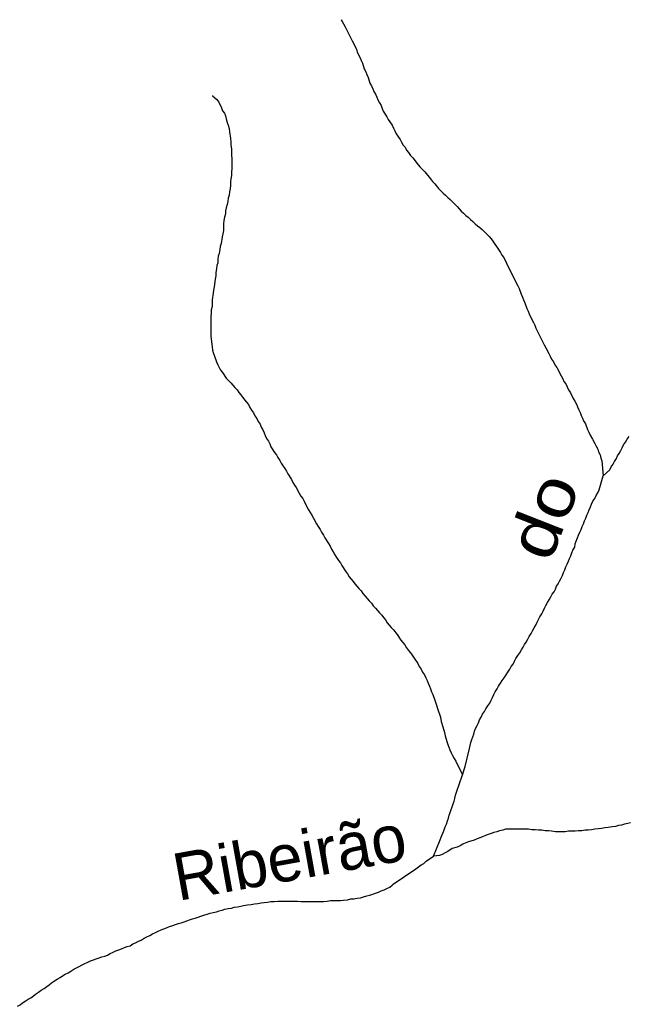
# Model space of a CAD drawing. Extents: x 652.3 to 678, y 7316.9 to 7344.9.
# Drawn here: x 660.111 to 661.143, y 7340.992 to 7342.665 of the extents above; entities that cross this region are included whole.
import ezdxf
from ezdxf.enums import TextEntityAlignment as Align

# ---------------------------------------------------------------- set-up
doc = ezdxf.new("R2010")
doc.units = 0
doc.header["$LTSCALE"] = 0.032
doc.layers.add('61', color=7, linetype='Continuous')
doc.layers.add('7', color=7, linetype='Continuous', lineweight=25)

msp = doc.modelspace()

# ---------------------------------------------------------------- linework, layer by layer
at = {"layer": '7'}
for points in [[(660.6562, 7342.6646), (660.6564, 7342.6642), (660.658, 7342.6615), (660.6604, 7342.6575), (660.6628, 7342.6527), (660.6652, 7342.648), (660.6723, 7342.6336), (660.6747, 7342.6289), (660.6819, 7342.6146), (660.6835, 7342.6098), (660.6883, 7342.6002), (660.6898, 7342.5955), (660.6922, 7342.5907), (660.6954, 7342.5811), (660.6978, 7342.5764), (660.6994, 7342.5716), (660.7018, 7342.5668), (660.705, 7342.5573), (660.7074, 7342.5525), (660.7097, 7342.5477), (660.7113, 7342.5429), (660.7145, 7342.5382), (660.7169, 7342.5334), (660.7185, 7342.5286), (660.7209, 7342.5238), (660.7241, 7342.5191), (660.7257, 7342.5143), (660.7272, 7342.5095), (660.7336, 7342.5), (660.736, 7342.4952)], [(660.4381, 7342.536), (660.4384, 7342.5358), (660.4456, 7342.5294), (660.4488, 7342.5246), (660.4535, 7342.5151), (660.4551, 7342.5103), (660.4583, 7342.5063), (660.4599, 7342.5016), (660.4615, 7342.4968), (660.4631, 7342.4904), (660.4647, 7342.4857), (660.4663, 7342.4801), (660.4671, 7342.4745), (660.4686, 7342.4634), (660.4694, 7342.4578), (660.4694, 7342.4522), (660.4702, 7342.4459), (660.4702, 7342.4347), (660.471, 7342.4292), (660.471, 7342.4124), (660.4702, 7342.4061), (660.4702, 7342.4005), (660.4694, 7342.3949), (660.4686, 7342.3894), (660.4686, 7342.3838), (660.4678, 7342.3782), (660.4671, 7342.3727), (660.4663, 7342.3671), (660.4647, 7342.3623), (660.4639, 7342.3567), (660.4631, 7342.3512), (660.4615, 7342.3456), (660.4599, 7342.3408), (660.4599, 7342.3353), (660.4583, 7342.3297), (660.4575, 7342.3241), (660.4567, 7342.3186), (660.4567, 7342.3074), (660.4559, 7342.3018), (660.4543, 7342.2963), (660.4527, 7342.2851), (660.4511, 7342.2804), (660.4503, 7342.2748), (660.4495, 7342.2684), (660.448, 7342.2637), (660.4472, 7342.2581), (660.4472, 7342.2525), (660.4456, 7342.2477), (660.4448, 7342.2422), (660.444, 7342.2358), (660.444, 7342.2302), (660.4424, 7342.2247), (660.4408, 7342.2119), (660.44, 7342.2064), (660.4392, 7342.2008), (660.4376, 7342.1897), (660.4376, 7342.1785), (660.436, 7342.1729), (660.436, 7342.1674), (660.4352, 7342.1618), (660.4352, 7342.1284), (660.436, 7342.1228), (660.4376, 7342.1101), (660.4384, 7342.1045), (660.44, 7342.0989), (660.4416, 7342.0942), (660.4448, 7342.0846), (660.4472, 7342.0798), (660.4495, 7342.0751), (660.4519, 7342.0703), (660.4551, 7342.0663), (660.4615, 7342.0568), (660.4694, 7342.0488), (660.4758, 7342.0409), (660.4798, 7342.0369), (660.483, 7342.0329), (660.4862, 7342.0289), (660.4893, 7342.0242), (660.4925, 7342.0202), (660.4989, 7342.0122), (660.5013, 7342.0074), (660.5045, 7342.0027), (660.5076, 7341.9979), (660.51, 7341.9931), (660.5132, 7341.9883), (660.5156, 7341.9836), (660.5188, 7341.9788), (660.5204, 7341.974), (660.5235, 7341.9692), (660.5259, 7341.9645)], [(660.736, 7342.4952), (660.7424, 7342.4857), (660.7447, 7342.4809), (660.7471, 7342.4761), (660.7495, 7342.4713), (660.7559, 7342.4618), (660.7583, 7342.457), (660.7615, 7342.4522), (660.7646, 7342.4483), (660.767, 7342.4435), (660.7702, 7342.4395), (660.7734, 7342.4347), (660.7774, 7342.4307), (660.7869, 7342.4188), (660.7901, 7342.4148), (660.7981, 7342.4069), (660.8076, 7342.3949), (660.8108, 7342.3902), (660.8148, 7342.3862), (660.8211, 7342.3782), (660.8251, 7342.3743), (660.8291, 7342.3703), (660.8331, 7342.3671), (660.837, 7342.3631), (660.841, 7342.3599), (660.853, 7342.348), (660.8593, 7342.34), (660.8633, 7342.3369), (660.8673, 7342.3329), (660.8713, 7342.3297), (660.8752, 7342.3257), (660.8792, 7342.3225), (660.8832, 7342.3186), (660.8872, 7342.3154), (660.8912, 7342.3122), (660.8951, 7342.309), (660.9071, 7342.2971), (660.9103, 7342.2931), (660.9134, 7342.2891), (660.923, 7342.2748), (660.9262, 7342.27), (660.9286, 7342.2652), (660.9317, 7342.2613), (660.9365, 7342.2517), (660.9389, 7342.2469), (660.9461, 7342.2326), (660.9484, 7342.2278), (660.9556, 7342.2135), (660.958, 7342.2088), (660.9612, 7342.1992), (660.9636, 7342.1944), (660.9652, 7342.1897), (660.9675, 7342.1849), (660.9707, 7342.1753), (660.9731, 7342.1706), (660.9747, 7342.1658), (660.9795, 7342.1562), (660.9819, 7342.1515), (660.9843, 7342.1467), (660.9858, 7342.1419), (660.9882, 7342.1371), (660.9906, 7342.1324), (660.9978, 7342.118), (661.0002, 7342.1133), (661.0033, 7342.1085), (661.0081, 7342.0989), (661.0105, 7342.0942), (661.0129, 7342.0894), (661.0161, 7342.0846), (661.0185, 7342.0798), (661.0216, 7342.0751), (661.0288, 7342.0608), (661.032, 7342.056), (661.0336, 7342.0512), (661.0368, 7342.0472), (661.0392, 7342.0425), (661.0415, 7342.0369), (661.0447, 7342.0321), (661.0495, 7342.0226), (661.0519, 7342.0178), (661.0551, 7342.013), (661.0567, 7342.0082), (661.059, 7342.0035), (661.0614, 7341.9987), (661.063, 7341.9939), (661.0654, 7341.9891), (661.067, 7341.9844), (661.0702, 7341.9796), (661.0734, 7341.97), (661.0758, 7341.9653), (661.0781, 7341.9605), (661.0821, 7341.9533), (661.0861, 7341.9462), (661.0885, 7341.9414), (661.0909, 7341.9366), (661.0925, 7341.9319), (661.0949, 7341.9271), (661.0964, 7341.9215), (661.098, 7341.9167), (661.1004, 7341.8913)], [(660.5259, 7341.9645), (660.5275, 7341.9597), (660.5299, 7341.9549), (660.5331, 7341.9502), (660.5355, 7341.9454), (660.5371, 7341.9406), (660.5434, 7341.9311), (660.5466, 7341.9271), (660.549, 7341.9223), (660.5522, 7341.9175), (660.5546, 7341.9128), (660.5578, 7341.908), (660.5609, 7341.904), (660.5633, 7341.8992), (660.5657, 7341.8945), (660.5721, 7341.8849), (660.5745, 7341.8801), (660.5769, 7341.8754), (660.58, 7341.8714), (660.5848, 7341.8618), (660.588, 7341.8571), (660.5912, 7341.8531), (660.5936, 7341.8483), (660.596, 7341.8435), (660.6007, 7341.834), (660.6039, 7341.8292), (660.6063, 7341.8244), (660.6095, 7341.8197), (660.6143, 7341.8101), (660.6174, 7341.8053), (660.6206, 7341.8006), (660.623, 7341.7958), (660.6262, 7341.791), (660.6286, 7341.7862), (660.6349, 7341.7767), (660.6373, 7341.7719), (660.6397, 7341.7671), (660.6429, 7341.7624), (660.6453, 7341.7576), (660.6485, 7341.7528), (660.6517, 7341.748), (660.6548, 7341.7441), (660.6572, 7341.7393), (660.6636, 7341.7297), (660.6668, 7341.725), (660.67, 7341.7202), (660.6763, 7341.7122), (660.6795, 7341.7083), (660.6859, 7341.7003), (660.6898, 7341.6963), (660.693, 7341.6916), (660.697, 7341.6876), (660.7034, 7341.6796), (660.7074, 7341.6756), (660.7105, 7341.6709), (660.7145, 7341.6669), (660.7209, 7341.6589), (660.7249, 7341.655), (660.728, 7341.651), (660.7312, 7341.647), (660.7344, 7341.6422), (660.7376, 7341.6382), (660.7408, 7341.6343), (660.7447, 7341.6303), (660.7511, 7341.6223), (660.7575, 7341.6128), (660.7638, 7341.6048), (660.767, 7341.6), (660.7702, 7341.5953), (660.7734, 7341.5913), (660.7766, 7341.5873), (660.7798, 7341.5825), (660.7861, 7341.573), (660.7885, 7341.5682), (660.7917, 7341.5634), (660.7941, 7341.5587), (660.7973, 7341.5539), (660.7997, 7341.5491), (660.802, 7341.5444), (660.8036, 7341.5396), (660.806, 7341.5348), (660.8076, 7341.53), (660.8092, 7341.5253), (660.8116, 7341.5205), (660.8148, 7341.5109), (660.8164, 7341.5062), (660.8211, 7341.4918), (660.8227, 7341.4871), (660.8243, 7341.4823), (660.8259, 7341.4751), (660.8283, 7341.4656), (660.8315, 7341.456), (660.8323, 7341.4505), (660.8355, 7341.4409), (660.837, 7341.4361), (660.8402, 7341.4266), (660.8426, 7341.4218), (660.845, 7341.417), (660.8474, 7341.4123), (660.8506, 7341.4075), (660.8617, 7341.3844)], [(661.1004, 7341.8913), (661.1116, 7341.9016), (661.1139, 7341.9064), (661.1171, 7341.9112), (661.1195, 7341.9159), (661.1227, 7341.9207), (661.1243, 7341.9255), (661.1275, 7341.9295), (661.1299, 7341.9342), (661.1322, 7341.939), (661.1346, 7341.9438), (661.1378, 7341.9486), (661.141, 7341.9533), (661.1442, 7341.9581)], [(661.0933, 7341.8674), (661.1004, 7341.8913), (661.1004, 7341.8913)], [(661.0415, 7341.7465), (661.0431, 7341.7512), (661.0455, 7341.756), (661.0471, 7341.7608), (661.0487, 7341.7656), (661.0519, 7341.7703), (661.0527, 7341.7759), (661.0543, 7341.7807), (661.0567, 7341.7862), (661.0583, 7341.791), (661.0606, 7341.7958), (661.063, 7341.8006), (661.0646, 7341.8053), (661.067, 7341.8101), (661.0686, 7341.8149), (661.071, 7341.8197), (661.0726, 7341.8244), (661.075, 7341.8292), (661.0766, 7341.834), (661.0789, 7341.8388), (661.0805, 7341.8435), (661.0829, 7341.8483), (661.0861, 7341.8531), (661.0885, 7341.8579), (661.0909, 7341.8626), (661.0933, 7341.8674)], [(660.8617, 7341.3844), (660.8665, 7341.3987), (660.8737, 7341.429), (660.876, 7341.4393), (660.8776, 7341.4441), (660.8792, 7341.4489), (660.8808, 7341.4536), (660.8824, 7341.4584), (660.884, 7341.4632), (660.8864, 7341.468), (660.8888, 7341.4727), (660.8904, 7341.4775), (660.8935, 7341.4823), (660.8959, 7341.4871), (660.8991, 7341.4918), (660.9015, 7341.4966), (660.9047, 7341.5014), (660.9079, 7341.5062), (660.9103, 7341.5109), (660.9126, 7341.5157), (660.915, 7341.5205), (660.9174, 7341.5253), (660.9206, 7341.53), (660.923, 7341.5348), (660.9262, 7341.5396), (660.9293, 7341.5444), (660.9325, 7341.5491), (660.9357, 7341.5539), (660.9389, 7341.5587), (660.9421, 7341.5634), (660.9445, 7341.5682), (660.9476, 7341.5722), (660.95, 7341.577), (660.9524, 7341.5817), (660.9556, 7341.5865), (660.9588, 7341.5913), (660.962, 7341.5961), (660.9644, 7341.6008), (660.9667, 7341.6056), (660.9699, 7341.6096), (660.9723, 7341.6144), (660.9747, 7341.6191), (660.9779, 7341.6239), (660.9803, 7341.6287), (660.9835, 7341.6335), (660.9858, 7341.6382), (660.9882, 7341.643), (660.9906, 7341.6478), (660.993, 7341.6526), (660.9962, 7341.6573), (660.9986, 7341.6621), (661.001, 7341.6669), (661.0033, 7341.6717), (661.0057, 7341.6764), (661.0089, 7341.6812), (661.0113, 7341.686), (661.0137, 7341.6908), (661.0169, 7341.6947), (661.0193, 7341.6995), (661.0209, 7341.7043), (661.024, 7341.7083), (661.0264, 7341.713), (661.0288, 7341.7178), (661.0312, 7341.7226), (661.0328, 7341.7274), (661.0352, 7341.7321), (661.0368, 7341.7369), (661.0392, 7341.7417), (661.0415, 7341.7465)], [(660.8515, 7341.3553), (660.8617, 7341.3844), (660.8617, 7341.3844)], [(660.8124, 7341.2468), (660.8227, 7341.2714), (660.8267, 7341.2818), (660.8291, 7341.2865), (660.8307, 7341.2913), (660.8323, 7341.2961), (660.8347, 7341.3009), (660.8363, 7341.3064), (660.8378, 7341.3112), (660.8394, 7341.316), (660.841, 7341.3208), (660.8426, 7341.3255), (660.8442, 7341.3303), (660.8458, 7341.3351), (660.8474, 7341.3399), (660.849, 7341.3446), (660.8498, 7341.3502), (660.8514, 7341.355), (660.8515, 7341.3553)], [(661.1466, 7341.3033), (661.1418, 7341.3017), (661.1362, 7341.3009), (661.1315, 7341.2993), (661.1259, 7341.2985), (661.1211, 7341.2969), (661.1155, 7341.2961), (661.1084, 7341.2953), (661.1028, 7341.2945), (661.0972, 7341.2937), (661.0861, 7341.2921), (661.0805, 7341.2913), (661.075, 7341.2905), (661.0694, 7341.2905), (661.0638, 7341.2897), (661.0583, 7341.2897), (661.0527, 7341.2889), (661.0415, 7341.2889), (661.036, 7341.2881), (661.0193, 7341.2881), (661.0129, 7341.2889), (661.0073, 7341.2897), (661.0018, 7341.2897), (660.9962, 7341.2905), (660.9906, 7341.2905), (660.985, 7341.2913), (660.9795, 7341.2913), (660.9739, 7341.2921), (660.9349, 7341.2921), (660.9301, 7341.2905), (660.9246, 7341.2897), (660.9198, 7341.2881), (660.915, 7341.2865), (660.9103, 7341.285), (660.9055, 7341.2834), (660.9007, 7341.2818), (660.8959, 7341.2794), (660.8864, 7341.2762), (660.8816, 7341.2738), (660.8721, 7341.2706), (660.8673, 7341.269), (660.8625, 7341.2667), (660.8577, 7341.2643), (660.853, 7341.2619), (660.8442, 7341.2595), (660.837, 7341.2547), (660.8323, 7341.2523), (660.8275, 7341.2492), (660.8227, 7341.2476), (660.8124, 7341.2468)], [(660.7444, 7341.1991), (660.7829, 7341.2253), (660.7917, 7341.2316), (660.7965, 7341.234), (660.8004, 7341.238), (660.8124, 7341.2468)], [(660.2506, 7341.0757), (660.2554, 7341.0773), (660.2602, 7341.0789), (660.2649, 7341.0813), (660.2697, 7341.0836), (660.2745, 7341.086), (660.2793, 7341.0876), (660.284, 7341.0892), (660.2888, 7341.0916), (660.2936, 7341.0932), (660.2984, 7341.0948), (660.3031, 7341.098), (660.3079, 7341.0996), (660.3127, 7341.1027), (660.3175, 7341.1043), (660.3222, 7341.1075), (660.327, 7341.1099), (660.3318, 7341.1123), (660.3366, 7341.1147), (660.3413, 7341.1171), (660.3461, 7341.1195), (660.3509, 7341.1218), (660.3557, 7341.1234), (660.3604, 7341.125), (660.3652, 7341.1274), (660.3708, 7341.129), (660.3755, 7341.1306), (660.3803, 7341.1322), (660.3851, 7341.1338), (660.3899, 7341.1354), (660.3946, 7341.137), (660.3994, 7341.1386), (660.4042, 7341.1401), (660.409, 7341.1417), (660.4137, 7341.1433), (660.4185, 7341.1449), (660.4233, 7341.1465), (660.4289, 7341.1481), (660.4344, 7341.1497), (660.4392, 7341.1513), (660.4448, 7341.1521), (660.4495, 7341.1537), (660.4543, 7341.1553), (660.4591, 7341.1569), (660.4647, 7341.1576), (660.4702, 7341.1584), (660.475, 7341.16), (660.4806, 7341.1608), (660.4862, 7341.1616), (660.4909, 7341.1632), (660.4973, 7341.164), (660.5037, 7341.1648), (660.5092, 7341.1656), (660.5148, 7341.1664), (660.5204, 7341.1672), (660.5259, 7341.168), (660.5315, 7341.1688), (660.5371, 7341.1696), (660.5426, 7341.1696), (660.549, 7341.1704), (660.5546, 7341.1704), (660.5601, 7341.1704), (660.5657, 7341.1704), (660.5713, 7341.1704), (660.5769, 7341.1704), (660.5824, 7341.1704), (660.588, 7341.1696), (660.5936, 7341.1696), (660.5991, 7341.1696), (660.6047, 7341.1696), (660.6103, 7341.1696), (660.6158, 7341.1696), (660.6214, 7341.1696), (660.627, 7341.1696), (660.6326, 7341.1704), (660.6381, 7341.1712), (660.6437, 7341.1712), (660.6493, 7341.1712), (660.6548, 7341.1712), (660.6604, 7341.172), (660.6668, 7341.1728), (660.6723, 7341.1744), (660.6779, 7341.1744), (660.6835, 7341.1752), (660.6891, 7341.1759), (660.6938, 7341.1775), (660.6994, 7341.1791), (660.705, 7341.1807), (660.7097, 7341.1823), (660.7145, 7341.1839), (660.7193, 7341.1855), (660.7241, 7341.1879), (660.7288, 7341.1895), (660.7336, 7341.1919), (660.7384, 7341.1942), (660.7424, 7341.1974), (660.7444, 7341.1991)], [(660.1074, 7340.9921), (660.1122, 7340.9945), (660.1162, 7340.9977), (660.1209, 7341.0009), (660.1257, 7341.0041), (660.1305, 7341.0065), (660.1345, 7341.0096), (660.1384, 7341.0128), (660.1432, 7341.016), (660.148, 7341.0192), (660.1528, 7341.0224), (660.1575, 7341.0256), (660.1615, 7341.0287), (660.1655, 7341.0319), (660.1703, 7341.0351), (660.175, 7341.0383), (660.1798, 7341.0407), (660.1838, 7341.0439), (660.1886, 7341.0463), (660.1933, 7341.0486), (660.1981, 7341.0518), (660.2029, 7341.055), (660.2077, 7341.0574), (660.2124, 7341.0598), (660.2172, 7341.0622), (660.222, 7341.0646), (660.2268, 7341.0669), (660.2315, 7341.0693), (660.2363, 7341.0709), (660.2411, 7341.0725), (660.2459, 7341.0741), (660.2506, 7341.0757)]]:
    msp.add_lwpolyline(points, dxfattribs=at)

# ---------------------------------------------------------------- texts
at = {"layer": '61', "width": 1.2}
msp.add_text('do', height=0.08, rotation=68.572, dxfattribs=at).set_placement((661.036, 7341.8088), align=Align.CENTER)
at = {"layer": '61'}
msp.add_text('Ribeirão', height=0.08, rotation=10.186, dxfattribs=at).set_placement((660.5757, 7341.2058), align=Align.CENTER)

doc.saveas('drawing.dxf')
